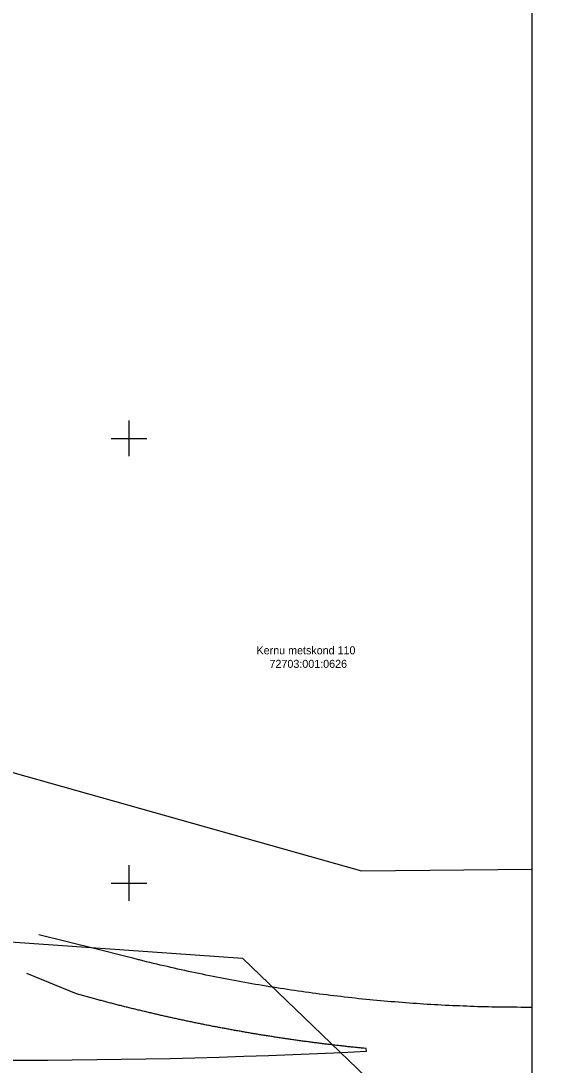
# Model space of a CAD drawing. Extents: x 528816 to 533196, y 6574767 to 6575847.
# Drawn here: x 533137.9 to 533196.2, y 6575079.5 to 6575196.9 of the extents above; entities that cross this region are included whole.
import ezdxf

# ---------------------------------------------------------------- set-up
doc = ezdxf.new("R2010")
doc.units = 0
for name, color, linetype in [('MOOTPIIR', 7, 'Continuous'), ('PIIR', 7, 'Continuous'), ('TEE', 7, 'Continuous'), ('VORK', 7, 'Continuous'), ('VORMISTUS', 7, 'Continuous')]:
    doc.layers.add(name, color=color, linetype=linetype)

msp = doc.modelspace()

# ---------------------------------------------------------------- linework, layer by layer
at = {"layer": 'MOOTPIIR'}
msp.add_lwpolyline([(532734.76, 6575190.35), (532974.53, 6575122.19), (532997.41, 6575124.09), (533003.13, 6575146.97), (532931.63, 6575227.05), (532866.8, 6575214.66), (532836.29, 6575249.94), (532910.66, 6575271.86), (532960.23, 6575261.38), (533047.94, 6575137.44), (533039.36, 6575100.26), (533162.76, 6575091.56), (533193.52, 6575061.91), (533196.18, 6575045.98), (532976, 6575065.45), (532847.88, 6575091.12), (532688.11, 6575148.66)], dxfattribs=at)
at = {"layer": 'PIIR'}
msp.add_lwpolyline([(532991.46, 6575269.79), (533042.66, 6575170.31), (533103.32, 6575121.92), (533176.11, 6575101.37), (533195.3, 6575101.55)], dxfattribs=at)
msp.add_lwpolyline([(532991.46, 6575269.79), (533042.66, 6575170.31), (533103.32, 6575121.92), (533176.11, 6575101.37), (533195.3, 6575101.55)], dxfattribs=at)
at = {"layer": 'TEE'}
for points in [[(533195.3, 6575086.03), (533195.22, 6575086.02), (533194.82, 6575086.02), (533194.41, 6575086.02), (533194.01, 6575086.02), (533193.6, 6575086.03), (533193.2, 6575086.03), (533192.79, 6575086.03), (533192.39, 6575086.04), (533191.99, 6575086.04), (533191.58, 6575086.05), (533191.18, 6575086.05), (533190.77, 6575086.06), (533190.37, 6575086.07), (533189.96, 6575086.08), (533189.56, 6575086.09), (533189.15, 6575086.1), (533188.75, 6575086.12), (533188.35, 6575086.13), (533187.94, 6575086.14), (533187.54, 6575086.16), (533187.13, 6575086.18), (533186.73, 6575086.19), (533186.32, 6575086.21), (533185.92, 6575086.23), (533185.52, 6575086.25), (533185.11, 6575086.27), (533184.71, 6575086.29), (533184.3, 6575086.32), (533183.9, 6575086.34), (533183.49, 6575086.36), (533183.09, 6575086.39), (533182.69, 6575086.42), (533182.28, 6575086.44), (533181.88, 6575086.47), (533181.47, 6575086.5), (533181.07, 6575086.53), (533180.67, 6575086.56), (533180.26, 6575086.59), (533179.86, 6575086.63), (533179.46, 6575086.66), (533179.05, 6575086.69), (533178.65, 6575086.73), (533178.24, 6575086.77), (533177.84, 6575086.8), (533177.44, 6575086.84), (533177.04, 6575086.88), (533176.63, 6575086.92), (533176.23, 6575086.96), (533175.83, 6575087), (533175.42, 6575087.05), (533175.02, 6575087.09), (533174.62, 6575087.13), (533174.22, 6575087.18), (533173.81, 6575087.23), (533173.41, 6575087.27), (533173.01, 6575087.32), (533172.61, 6575087.37), (533172.21, 6575087.42), (533171.8, 6575087.47), (533171.4, 6575087.52), (533171, 6575087.58), (533170.6, 6575087.63), (533170.2, 6575087.68), (533169.8, 6575087.74), (533169.4, 6575087.8), (533169, 6575087.85), (533168.6, 6575087.91), (533168.2, 6575087.97), (533167.8, 6575088.03), (533167.4, 6575088.09), (533167, 6575088.15), (533166.6, 6575088.22), (533166.2, 6575088.28), (533165.8, 6575088.34), (533165.4, 6575088.41), (533165, 6575088.48), (533164.6, 6575088.54), (533164.2, 6575088.61), (533163.8, 6575088.68), (533163.41, 6575088.75), (533163.01, 6575088.82), (533162.61, 6575088.89), (533162.21, 6575088.96), (533161.82, 6575089.04), (533161.42, 6575089.11), (533161.02, 6575089.19), (533160.62, 6575089.26), (533160.23, 6575089.34), (533159.83, 6575089.42), (533159.44, 6575089.5), (533159.04, 6575089.58), (533158.64, 6575089.66), (533158.25, 6575089.74), (533157.85, 6575089.82), (533157.46, 6575089.9), (533157.06, 6575089.99), (533156.67, 6575090.07), (533156.28, 6575090.16), (533155.88, 6575090.25), (533155.49, 6575090.33), (533155.09, 6575090.42), (533154.7, 6575090.51), (533154.31, 6575090.6), (533153.92, 6575090.69), (533153.52, 6575090.78), (533153.13, 6575090.88), (533152.74, 6575090.97), (533152.35, 6575091.06), (533151.96, 6575091.16), (533151.57, 6575091.26), (533151.17, 6575091.35), (533151.15, 6575091.36), (533151.14, 6575091.36), (533151.13, 6575091.36), (533151.13, 6575091.36), (533151.13, 6575091.36), (533151.13, 6575091.36), (533151.13, 6575091.36), (533151.13, 6575091.37), (533151.12, 6575091.37), (533151.11, 6575091.37), (533151.06, 6575091.38), (533150.85, 6575091.43), (533150.45, 6575091.54), (533149.63, 6575091.74), (533146.38, 6575092.55), (533139.88, 6575094.18)], [(533176.67, 6575081.1), (533176.65, 6575081.39), (533176.39, 6575081.42), (533176.26, 6575081.43), (533176.13, 6575081.44), (533176.01, 6575081.46), (533175.88, 6575081.47), (533175.75, 6575081.48), (533175.62, 6575081.5), (533175.49, 6575081.51), (533175.36, 6575081.52), (533175.23, 6575081.54), (533175.1, 6575081.55), (533174.97, 6575081.56), (533174.84, 6575081.58), (533174.72, 6575081.59), (533174.59, 6575081.6), (533174.46, 6575081.62), (533174.33, 6575081.63), (533174.2, 6575081.65), (533174.07, 6575081.66), (533173.94, 6575081.68), (533173.81, 6575081.69), (533173.68, 6575081.7), (533173.55, 6575081.72), (533173.43, 6575081.73), (533173.3, 6575081.75), (533173.17, 6575081.76), (533173.04, 6575081.78), (533172.91, 6575081.79), (533172.78, 6575081.81), (533172.65, 6575081.83), (533172.52, 6575081.84), (533172.39, 6575081.86), (533172.27, 6575081.87), (533172.14, 6575081.89), (533172.01, 6575081.9), (533171.88, 6575081.92), (533171.75, 6575081.94), (533171.62, 6575081.95), (533171.49, 6575081.97), (533171.36, 6575081.98), (533171.23, 6575082), (533171.11, 6575082.02), (533170.98, 6575082.03), (533170.85, 6575082.05), (533170.72, 6575082.07), (533170.59, 6575082.08), (533170.46, 6575082.1), (533170.33, 6575082.12), (533170.2, 6575082.13), (533170.08, 6575082.15), (533169.95, 6575082.17), (533169.82, 6575082.19), (533169.69, 6575082.2), (533169.56, 6575082.22), (533169.43, 6575082.24), (533169.3, 6575082.26), (533169.17, 6575082.27), (533169.05, 6575082.29), (533168.92, 6575082.31), (533168.79, 6575082.33), (533168.66, 6575082.35), (533168.53, 6575082.36), (533168.4, 6575082.38), (533168.27, 6575082.4), (533168.15, 6575082.42), (533168.02, 6575082.44), (533167.89, 6575082.46), (533167.76, 6575082.48), (533167.63, 6575082.49), (533167.5, 6575082.51), (533167.37, 6575082.53), (533167.25, 6575082.55), (533167.12, 6575082.57), (533166.99, 6575082.59), (533166.86, 6575082.61), (533166.73, 6575082.63), (533166.6, 6575082.65), (533166.47, 6575082.67), (533166.35, 6575082.69), (533166.22, 6575082.71), (533166.09, 6575082.73), (533165.96, 6575082.75), (533165.83, 6575082.77), (533165.7, 6575082.79), (533165.58, 6575082.81), (533165.45, 6575082.83), (533165.32, 6575082.85), (533165.19, 6575082.87), (533165.06, 6575082.89), (533164.93, 6575082.91), (533164.81, 6575082.93), (533164.68, 6575082.95), (533164.55, 6575082.98), (533164.42, 6575083), (533164.29, 6575083.02), (533164.17, 6575083.04), (533164.04, 6575083.06), (533163.91, 6575083.08), (533163.78, 6575083.1), (533163.65, 6575083.13), (533163.52, 6575083.15), (533163.4, 6575083.17), (533163.27, 6575083.19), (533163.14, 6575083.21), (533163.01, 6575083.24), (533162.88, 6575083.26), (533162.76, 6575083.28), (533162.63, 6575083.3), (533162.5, 6575083.33), (533162.37, 6575083.35), (533162.24, 6575083.37), (533162.12, 6575083.39), (533161.99, 6575083.42), (533161.86, 6575083.44), (533161.73, 6575083.46), (533161.6, 6575083.49), (533161.48, 6575083.51), (533161.35, 6575083.53), (533161.22, 6575083.56), (533161.09, 6575083.58), (533160.97, 6575083.6), (533160.84, 6575083.63), (533160.71, 6575083.65), (533160.58, 6575083.67), (533160.45, 6575083.7), (533160.33, 6575083.72), (533160.2, 6575083.75), (533160.07, 6575083.77), (533159.94, 6575083.79), (533159.82, 6575083.82), (533159.69, 6575083.84), (533159.56, 6575083.87), (533159.43, 6575083.89), (533159.31, 6575083.92), (533159.18, 6575083.94), (533159.05, 6575083.97), (533158.92, 6575083.99), (533158.79, 6575084.02), (533158.67, 6575084.04), (533158.54, 6575084.07), (533158.41, 6575084.09), (533158.28, 6575084.12), (533158.16, 6575084.14), (533158.03, 6575084.17), (533157.9, 6575084.2), (533157.78, 6575084.22), (533157.65, 6575084.25), (533157.52, 6575084.27), (533157.39, 6575084.3), (533157.27, 6575084.33), (533157.14, 6575084.35), (533157.01, 6575084.38), (533156.88, 6575084.4), (533156.76, 6575084.43), (533156.63, 6575084.46), (533156.5, 6575084.48), (533156.38, 6575084.51), (533156.25, 6575084.54), (533156.12, 6575084.57), (533155.99, 6575084.59), (533155.87, 6575084.62), (533155.74, 6575084.65), (533155.61, 6575084.67), (533155.49, 6575084.7), (533155.36, 6575084.73), (533155.23, 6575084.76), (533155.1, 6575084.78), (533154.98, 6575084.81), (533154.85, 6575084.84), (533154.72, 6575084.87), (533154.6, 6575084.9), (533154.47, 6575084.92), (533154.34, 6575084.95), (533154.22, 6575084.98), (533154.09, 6575085.01), (533153.96, 6575085.04), (533153.84, 6575085.07), (533153.71, 6575085.1), (533153.58, 6575085.12), (533153.46, 6575085.15), (533153.33, 6575085.18), (533153.2, 6575085.21), (533153.08, 6575085.24), (533152.95, 6575085.27), (533152.82, 6575085.3), (533152.7, 6575085.33), (533152.57, 6575085.36), (533152.44, 6575085.39), (533152.32, 6575085.42), (533152.19, 6575085.45), (533152.06, 6575085.48), (533151.94, 6575085.51), (533151.81, 6575085.54), (533151.69, 6575085.57), (533151.56, 6575085.6), (533151.43, 6575085.63), (533151.31, 6575085.66), (533151.18, 6575085.69), (533151.05, 6575085.72), (533150.93, 6575085.75), (533150.8, 6575085.78), (533150.68, 6575085.81), (533150.55, 6575085.84), (533150.42, 6575085.87), (533150.3, 6575085.9), (533150.17, 6575085.94), (533150.04, 6575085.97), (533149.92, 6575086), (533149.79, 6575086.03), (533149.67, 6575086.06), (533149.54, 6575086.09), (533149.41, 6575086.12), (533149.29, 6575086.16), (533149.16, 6575086.19), (533149.04, 6575086.22), (533148.91, 6575086.25), (533148.79, 6575086.28), (533148.66, 6575086.32), (533148.53, 6575086.35), (533148.41, 6575086.38), (533148.28, 6575086.41), (533148.16, 6575086.45), (533148.03, 6575086.48), (533147.91, 6575086.51), (533147.78, 6575086.54), (533147.65, 6575086.58), (533147.53, 6575086.61), (533147.4, 6575086.64), (533147.28, 6575086.68), (533147.15, 6575086.71), (533147.03, 6575086.74), (533146.9, 6575086.78), (533146.78, 6575086.81), (533146.65, 6575086.84), (533146.53, 6575086.88), (533146.4, 6575086.91), (533146.27, 6575086.95), (533146.15, 6575086.98), (533146.02, 6575087.01), (533144.11, 6575087.54), (533138.53, 6575089.82)]]:
    msp.add_lwpolyline(points, dxfattribs=at)
msp.add_arc((533136.76, 6575870.69), 790.6, 260.12213, 272.89331, dxfattribs=at)
at = {"layer": 'VORK'}
for p, q in [((533150, 6575152), (533150, 6575148)), ((533148, 6575150), (533152, 6575150)), ((533150, 6575102), (533150, 6575098)), ((533148, 6575100), (533152, 6575100))]:
    msp.add_line(p, q, dxfattribs=at)
at = {"layer": 'VORMISTUS'}
msp.add_lwpolyline([(533195.3, 6575269.79), (530714.07, 6575269.79), (530714.07, 6574767.12), (533195.3, 6574767.12)], close=True, dxfattribs=at)

# ---------------------------------------------------------------- texts
at = {"layer": 'PIIR'}
for s, p in [('Kernu metskond 110', (533164.33, 6575125.72)), ('72703:001:0626', (533165.79, 6575124.2))]:
    msp.add_text(s, height=0.9, dxfattribs=at).set_placement(p)

doc.saveas('drawing.dxf')
